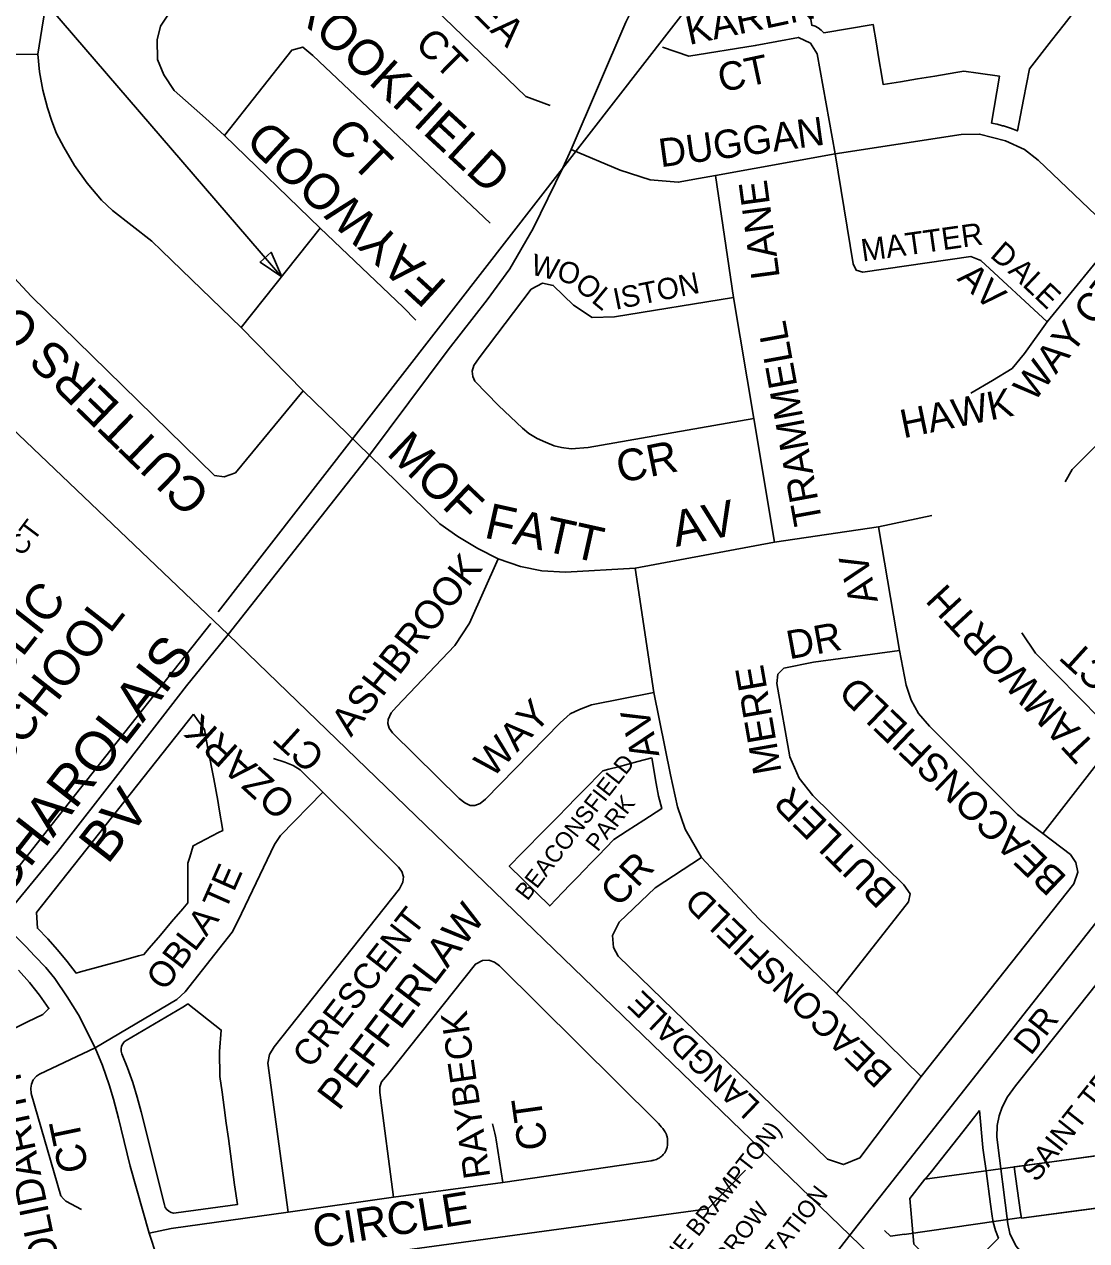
# Model space of a CAD drawing. Extents: x 586326 to 623965, y 4819854 to 4857850.
# Drawn here: x 599867 to 600615, y 4833393 to 4834249 of the extents above; entities that cross this region are included whole.
import ezdxf

# ---------------------------------------------------------------- set-up
doc = ezdxf.new("R2010")
doc.units = 0
for name, color, linetype in [('Hydro ROW', 7, 'Continuous'), ('Lots_Concessions', 7, 'Continuous'), ('Major Rds and Hwys', 7, 'Continuous'), ('Minor Rd Lbls', 7, 'Continuous'), ('Minor Rds', 7, 'Continuous'), ('Park Lbls', 7, 'Continuous'), ('Park Outlines', 7, 'Continuous'), ('Proposed Secondary Rds', 7, 'Continuous'), ('School Syms_Lbls', 7, 'Continuous'), ('Secondary Rds Lbls', 7, 'Continuous')]:
    doc.layers.add(name, color=color, linetype=linetype)

msp = doc.modelspace()

# ---------------------------------------------------------------- linework, layer by layer
at = {"layer": 'Hydro ROW'}
for p, q in [((600717.31, 4833466.05), (600590.93, 4833448.5)), ((600375.31, 4833442.63), (600348.61, 4833415.47)), ((600590.93, 4833448.5), (600501.6, 4833436.33)), ((600685.47, 4833424.48), (600569.59, 4833408.69)), ((600348.61, 4833415.47), (599765.42, 4833335.9)), ((600569.45, 4833409.27), (600486.84, 4833397.41)), ((600477.27, 4833396.11), (600473.17, 4833400.16)), ((600487.21, 4833397.46), (600477.27, 4833396.11))]:
    msp.add_line(p, q, dxfattribs=at)
at = {"layer": 'Lots_Concessions'}
for p, q in [((600003.85, 4833835.84), (600843.31, 4834916.41)), ((599907.03, 4833711.59), (599998.71, 4833827.63)), ((599779.82, 4833550.59), (599907.03, 4833711.59))]:
    msp.add_line(p, q, dxfattribs=at)
at = {"layer": 'Major Rds and Hwys'}
for points in [[(601051.62, 4834162.43), (600868.4, 4833929.76), (600770.96, 4833806.03), (600770.69, 4833805.69), (600448.72, 4833396.82)], [(600011.04, 4833819.79), (599853.16, 4833970.31)], [(600448.72, 4833396.82), (600011.04, 4833819.79)], [(599917.3, 4833528.69), (599905.45, 4833552.08), (599897.62, 4833564.59), (599889.01, 4833577.45), (599882.52, 4833585.19), (599874.61, 4833593.5), (599868.63, 4833599.75), (599864.04, 4833604.44), (599850.89, 4833618.2)], [(599955.33, 4833398.28), (599942.05, 4833445.33), (599935.6, 4833471.45), (599933.72, 4833479.3), (599930.3, 4833492.49), (599927.1, 4833502.8), (599922.54, 4833516.32), (599917.3, 4833528.69)], [(600031.62, 4833273.56), (600015.06, 4833290.87), (600001.69, 4833306.42), (599987.88, 4833324.83), (599981.72, 4833334.59), (599974.08, 4833348.34), (599966.22, 4833365.43), (599955.33, 4833398.28)], [(600448.72, 4833396.82), (600232.88, 4833117.33)], [(600820.71, 4833036.69), (600448.72, 4833396.82)]]:
    msp.add_lwpolyline(points, dxfattribs=at)
at = {"layer": 'Minor Rd Lbls'}
msp.add_line((599861.45, 4834289.05), (600048.79, 4834071.47), dxfattribs=at)
msp.add_lwpolyline([(600048.66, 4834071.54), (600033.42, 4834081.99), (600041.15, 4834088.88)], close=True, dxfattribs=at)
at = {"layer": 'Minor Rds'}
for points in [[(600008.45, 4834171.2), (599994.89, 4834183.35), (599972.97, 4834202.79), (599965.75, 4834213.9), (599961.24, 4834224.58), (599960.94, 4834238.46), (599963.34, 4834248.06), (599975.89, 4834267.28), (599998.57, 4834294.77), (600019.13, 4834322.26), (600032.89, 4834347.77), (600047.47, 4834386.79), (600053.82, 4834399.39), (600075.44, 4834425.55)], [(600163.42, 4834369.82), (600118.9, 4834314.34), (600116.01, 4834305.89), (600118.65, 4834296.99), (600220.61, 4834198.6), (600237.79, 4834192.31)], [(599925.83, 4834341), (599904.54, 4834312.46), (599896.98, 4834300.75), (599891.35, 4834289.85), (599886.42, 4834277.25), (599883.01, 4834265.68), (599880.61, 4834251.8), (599876.87, 4834228.31)], [(600438.36, 4834158.26), (600425.71, 4834228.71), (600420.9, 4834236.24), (600412.47, 4834240.15), (600382.06, 4834234.43), (600335.39, 4834226.9), (600316.72, 4834233.23)], [(600008.45, 4834171.2), (600055.69, 4834231.25), (600063.48, 4834233.38), (600070.64, 4834227.51), (600195.35, 4834109.39)], [(600063.7, 4833991.31), (600016.02, 4833933.5), (600008.18, 4833930.72), (600001.43, 4833931.74), (599872.33, 4834058.03), (599779.99, 4834157.32), (599774.65, 4834167.73), (599778.38, 4834177.34), (599819.22, 4834217.1), (599838.97, 4834225.91), (599849.01, 4834228.09), (599876.87, 4834228.31)], [(599876.87, 4834228.31), (599878.15, 4834215.87), (599880.45, 4834203.11), (599883.72, 4834190.64), (599886.78, 4834181.28), (599890, 4834172.62), (599895.18, 4834163.02), (599902.77, 4834150.02), (599911.58, 4834137.65), (599921.71, 4834125.56), (599929.45, 4834118.21), (599957.21, 4834096.66), (599964, 4834090.2), (600020.19, 4834035.88)], [(600075.71, 4834105.81), (600008.45, 4834171.2)], [(600637.22, 4834100.45), (600581.38, 4834153.74), (600571.64, 4834161.31), (600558.19, 4834167.42), (600540, 4834172.1), (600527.15, 4834171.76), (600438.36, 4834158.26)], [(600354.06, 4834142.9), (600342.13, 4834140.77), (600327.88, 4834138.26), (600308.19, 4834139.94), (600286.92, 4834146.82), (600252.46, 4834161.31)], [(600438.36, 4834158.26), (600354.06, 4834142.9)], [(600587.74, 4834039.88), (600541, 4834083.17), (600533.9, 4834085.98), (600457.75, 4834074.9), (600453.13, 4834076.25), (600450.97, 4834080.68), (600438.36, 4834158.26)], [(600354.06, 4834142.9), (600366.85, 4834056.97)], [(600020.19, 4834035.88), (600075.71, 4834105.81)], [(600143.16, 4834041.18), (600134.09, 4834050.29), (600075.71, 4834105.81)], [(600637.22, 4834100.45), (600587.74, 4834039.88)], [(600381.01, 4833971.9), (600264.36, 4833951.38), (600252.46, 4833950.54), (600245.57, 4833951.52), (600240.46, 4833952.66), (600234.44, 4833955.12), (600228.63, 4833957.85), (600222.74, 4833961.26), (600218.16, 4833964.99), (600201.22, 4833980.92), (600184.63, 4833998.08), (600183.13, 4834001.35), (600182.67, 4834005.16), (600184.02, 4834009.2), (600187.65, 4834014.61), (600224.31, 4834062.81), (600232.35, 4834067.03), (600239.82, 4834065.6), (600254.23, 4834051.56), (600267.24, 4834042.95), (600283, 4834043.55), (600366.85, 4834056.97)], [(600366.85, 4834056.97), (600381.01, 4833971.9)], [(600020.19, 4834035.88), (600063.7, 4833991.31)], [(600587.74, 4834039.88), (600571.69, 4834017.52), (600562.89, 4834006.95), (600549.05, 4833998.65), (600533.89, 4833989.81)], [(600063.7, 4833991.31), (600110.37, 4833946.03)], [(600644.8, 4833979.63), (600628.04, 4833958.66), (600605.15, 4833936.02), (600600.28, 4833927.29)], [(600381.01, 4833971.9), (600395.72, 4833884.82)], [(600201.15, 4833873.07), (600186.78, 4833880.31), (600172.64, 4833888.68), (600159.91, 4833897.73), (600110.37, 4833946.03)], [(600506.52, 4833903.47), (600468.85, 4833895.49)], [(600468.85, 4833895.49), (600395.72, 4833884.82)], [(600468.85, 4833895.49), (600483.73, 4833808.49)], [(600395.72, 4833884.82), (600297.5, 4833866.4)], [(600310.58, 4833778.86), (600266.79, 4833770.35), (600258.44, 4833767.06), (600251.87, 4833763.82), (600244.65, 4833757.51), (600192.22, 4833703.78), (600188.5, 4833700.77), (600184.75, 4833699.47), (600181.25, 4833699.36), (600177.64, 4833701.16), (600173.6, 4833704.31), (600126.55, 4833750.42), (600124.22, 4833753.72), (600123.37, 4833757), (600123.72, 4833759.92), (600125.84, 4833764.54), (600129.59, 4833768.9), (600170.54, 4833812.07), (600180.98, 4833827.86), (600201.15, 4833873.07)], [(600297.5, 4833866.4), (600248.39, 4833863.73), (600231.83, 4833864.63), (600216.8, 4833867.67), (600201.15, 4833873.07)], [(600310.58, 4833778.86), (600297.5, 4833866.4)], [(600584.68, 4833679.57), (600633.95, 4833743), (600633.55, 4833747.75), (600632, 4833753.08), (600625.18, 4833760.23), (600579.41, 4833806.6), (600569.78, 4833821.05)], [(600439.22, 4833566.94), (600489.93, 4833631.53), (600491.08, 4833637.14), (600486.68, 4833643.48), (600422.64, 4833706.32), (600413.06, 4833718.59), (600406.48, 4833733.55), (600397.2, 4833785.33), (600398.1, 4833791.91), (600402.29, 4833796.1), (600423.21, 4833800.21), (600483.73, 4833808.49)], [(600483.73, 4833808.49), (600488.41, 4833784.17), (600491.84, 4833773.57), (600497.1, 4833764.08), (600504.76, 4833755.24), (600566.81, 4833693.14), (600584.68, 4833679.57)], [(600344.21, 4833662.76), (600332.73, 4833682.77), (600327.39, 4833698.52), (600322.32, 4833720.94), (600310.58, 4833778.86)], [(600077.71, 4833708.66), (600061.71, 4833724.5), (600056.75, 4833727.47), (600050.82, 4833729.98), (600042.85, 4833732.41)], [(599917.3, 4833528.69), (599974.92, 4833562.86), (599980.7, 4833568.21), (600013.72, 4833610.13), (600017.87, 4833617.82), (600043.56, 4833671.87), (600047.72, 4833678.22), (600077.71, 4833708.66)], [(600053.11, 4833413.1), (600038.8, 4833518.01), (600040.14, 4833524.16), (600043.4, 4833529.35), (600131.57, 4833640.75), (600133.96, 4833645.43), (600134.38, 4833649.22), (600133.29, 4833652.83), (600130.84, 4833655.94), (600077.71, 4833708.66)], [(600584.68, 4833679.57), (600604.1, 4833664.79), (600607.78, 4833659.23), (600609.15, 4833652.46), (600606.51, 4833644.32), (600499.01, 4833508.49)], [(600499.01, 4833508.49), (600455.77, 4833451.37), (600444.29, 4833446.57), (600433.08, 4833450.31), (600285.49, 4833593.36), (600282.21, 4833599.4), (600281.49, 4833607.78), (600286.18, 4833617.3), (600311.65, 4833641.4), (600344.21, 4833662.76)], [(600439.22, 4833566.94), (600384.51, 4833619.52), (600344.21, 4833662.76)], [(600690.21, 4833564.53), (600653.65, 4833594.4), (600650.13, 4833596.7), (600646.68, 4833597.72), (600642.3, 4833596.59), (600637.52, 4833592.83), (600594.92, 4833539.04), (600565.45, 4833501.91), (600559.67, 4833494.13), (600555.96, 4833486.86), (600553.79, 4833480.96), (600552.34, 4833474.05), (600552.24, 4833465.77), (600559.87, 4833404.86), (600561.44, 4833397.93), (600565.6, 4833389.44), (600571.22, 4833382.83), (600622.94, 4833334.54)], [(600204.35, 4833433.87), (600308.8, 4833449.2), (600309.45, 4833449.3), (600310.04, 4833449.41), (600310.59, 4833449.53), (600311.6, 4833449.82), (600312.46, 4833450.14), (600313.2, 4833450.47), (600313.83, 4833450.79), (600314.38, 4833451.12), (600314.84, 4833451.42), (600315.65, 4833452.02), (600316.24, 4833452.53), (600316.67, 4833452.93), (600317.31, 4833453.6), (600317.93, 4833454.34), (600318.32, 4833454.85), (600318.65, 4833455.33), (600318.92, 4833455.78), (600319.15, 4833456.2), (600319.34, 4833456.6), (600319.64, 4833457.35), (600319.86, 4833458.01), (600320, 4833458.59), (600320.11, 4833459.1), (600320.24, 4833459.99), (600320.3, 4833460.66), (600320.35, 4833461.66), (600320.35, 4833462.67), (600320.33, 4833463.44), (600320.3, 4833464.12), (600320.25, 4833464.71), (600320.19, 4833465.23), (600320.12, 4833465.69), (600320.04, 4833466.08), (600319.87, 4833466.78), (600319.71, 4833467.29), (600319.57, 4833467.68), (600319.32, 4833468.25), (600319.18, 4833468.54), (600319.02, 4833468.82), (600318.68, 4833469.4), (600318.02, 4833470.44), (600317.43, 4833471.29), (600316.9, 4833472.01), (600315.95, 4833473.21), (600315.21, 4833474.08), (600314.07, 4833475.37), (600312.89, 4833476.68), (600201.93, 4833586.54), (600198.48, 4833588.96), (600194.4, 4833590.55), (600189.94, 4833590.31), (600185.01, 4833587.75), (600123.04, 4833509.79), (600118.86, 4833504.79), (600117.66, 4833501.2), (600117.7, 4833497.17), (600127.34, 4833423.51)], [(600499.01, 4833508.49), (600439.22, 4833566.94)], [(599907.75, 4833415), (599896.57, 4833420.78), (599894.91, 4833422.35), (599893.14, 4833424.48), (599872.35, 4833496.63), (599871.99, 4833500.38), (599872.55, 4833503.2), (599873.76, 4833506.2), (599875.91, 4833508.71), (599878.14, 4833510.22), (599917.3, 4833528.69)], [(600204.35, 4833433.87), (600199.6, 4833463.96), (600199.37, 4833465.37), (600199.13, 4833466.6), (600198.65, 4833468.74), (600197.08, 4833475.13)], [(600204.35, 4833433.87), (600127.34, 4833423.51)], [(600127.34, 4833423.51), (600053.11, 4833413.1)], [(600053.11, 4833413.1), (599970.92, 4833401.45), (599955.33, 4833398.28)]]:
    msp.add_lwpolyline(points, dxfattribs=at)
at = {"layer": 'Park Outlines'}
for points in [[(600416.15, 4834282.92), (600421.82, 4834248.79), (600424.24, 4834248.02), (600426.5, 4834246.86), (600428.53, 4834245.33), (600430.27, 4834243.47), (600465.15, 4834249.27), (600467.16, 4834237.18), (600469.17, 4834225.09), (600471.18, 4834213), (600472.18, 4834206.95), (600484.27, 4834208.96), (600496.36, 4834210.97), (600508.45, 4834212.98), (600523.28, 4834215.44), (600528.89, 4834216.37), (600539.09, 4834214.95), (600554.08, 4834212.85), (600548.55, 4834179.82), (600552.39, 4834178.99), (600556.19, 4834177.99), (600556.5, 4834177.9), (600556.81, 4834177.81), (600561.78, 4834176.21), (600566.64, 4834174.32), (600570.89, 4834196.36), (600575.09, 4834218.15), (600590.75, 4834238.08), (600599.59, 4834249.32), (600606.21, 4834257.75)], [(599858.46, 4833541.35), (599869.74, 4833546.97), (599880.35, 4833552.25), (599882.55, 4833554.34), (599884.75, 4833556.43), (599878.06, 4833565.74), (599870.95, 4833574.72), (599863.43, 4833583.37)], [(600632.73, 4833454.2), (600590.93, 4833448.5), (600564.43, 4833444.89), (600568.81, 4833412.81), (600569.59, 4833408.69), (600604.23, 4833413.41), (600622.22, 4833415.86)]]:
    msp.add_lwpolyline(points, dxfattribs=at)
for points in [[(599986.45, 4833763.77), (599875.94, 4833624.03), (599876.66, 4833612.92), (599883.89, 4833605.42), (599890.83, 4833597.65), (599897.48, 4833589.63), (599903.82, 4833581.36), (599906.91, 4833582.21), (599923.51, 4833586.76), (599935.68, 4833590.09), (599947.86, 4833593.43), (599951.58, 4833594.44), (599955.29, 4833598.8), (599963.21, 4833608.09), (599971.13, 4833617.38), (599979.04, 4833626.67), (599982.61, 4833630.85), (599982.62, 4833636.55), (599982.63, 4833650.08), (599982.64, 4833658.76), (599983.93, 4833663), (599986.34, 4833670.98), (599990.73, 4833673.26), (600004.25, 4833680.28), (600007.21, 4833681.82), (600004.68, 4833696.72), (600003.63, 4833702.95), (600000.76, 4833718.16), (599996.74, 4833739.51), (599994.21, 4833752.92), (599989.18, 4833759.95)], [(600309.29, 4833732.82), (600299.38, 4833730.24), (600292.57, 4833728.46), (600285.76, 4833726.69), (600278.95, 4833724.92), (600274.87, 4833723.85), (600270.56, 4833719.47), (600265.64, 4833714.47), (600260.73, 4833709.48), (600255.82, 4833704.48), (600249.54, 4833698.09), (600243.26, 4833691.71), (600238.34, 4833686.71), (600233.43, 4833681.71), (600228.51, 4833676.72), (600223.6, 4833671.72), (600217.95, 4833665.97), (600208.83, 4833656.71), (600237.34, 4833628.67), (600246.37, 4833638.02), (600252, 4833643.86), (600256.87, 4833648.9), (600261.74, 4833653.94), (600266.6, 4833658.99), (600271.47, 4833664.03), (600282.45, 4833675.4), (600291.93, 4833681.5), (600297.82, 4833685.28), (600303.72, 4833689.07), (600316.4, 4833697.22), (600314.04, 4833706.03), (600312.26, 4833714.97)], [(599982.59, 4833559.79), (599980.88, 4833558.47), (599979.06, 4833557.3), (599939.24, 4833534.01), (599937.81, 4833532.92), (599936.68, 4833531.53), (599935.91, 4833529.9), (599935.55, 4833528.14), (599935.63, 4833526.35), (599936.12, 4833524.62), (599940.13, 4833514.57), (599943.75, 4833504.38), (599946.97, 4833494.05), (599949.79, 4833483.6), (599966.04, 4833418.08), (599966.7, 4833416.38), (599967.74, 4833414.88), (599969.11, 4833413.68), (599970.73, 4833412.85), (599972.51, 4833412.43), (599974.33, 4833412.46), (600017.41, 4833418.33), (600015.52, 4833432.19), (600014.04, 4833443.09), (600012.55, 4833453.99), (600011.07, 4833464.88), (600009.58, 4833475.78), (600008.1, 4833486.67), (600006.61, 4833497.57), (600005.13, 4833508.46), (600004.86, 4833526.2), (600006.14, 4833541.2)], [(600540.03, 4833484.52), (600528.15, 4833469.63), (600506.22, 4833441.73), (600502.03, 4833436.39), (600501.6, 4833436.33), (600501.58, 4833436.3), (600490.83, 4833422.63), (600493.72, 4833390.61), (600504.54, 4833379.91), (600504.73, 4833380.15), (600522.04, 4833363.03), (600526.75, 4833367.8), (600533.78, 4833374.9), (600548.76, 4833390.06), (600553.27, 4833394.63), (600551.21, 4833400.21), (600549.7, 4833405.98), (600549, 4833410.1), (600547.82, 4833418.75), (600544.62, 4833442.19), (600542.87, 4833455.07), (600542.44, 4833458.25), (600542.41, 4833458.5)]]:
    msp.add_lwpolyline(points, close=True, dxfattribs=at)
at = {"layer": 'Proposed Secondary Rds'}
for points in [[(600252.46, 4834161.31), (600290.85, 4834250.85), (600296.54, 4834262.19)], [(600110.37, 4833946.03), (600165.92, 4834020.19), (600193.42, 4834055.39), (600209.17, 4834077.28), (600225.64, 4834105.66), (600246.59, 4834148.32), (600252.46, 4834161.31)], [(600011.04, 4833819.79), (600110.37, 4833946.03)], [(599850.89, 4833618.2), (599890.96, 4833667.06), (599934.82, 4833723.2), (599981.58, 4833783.54), (600011.04, 4833819.79)]]:
    msp.add_lwpolyline(points, dxfattribs=at)

# ---------------------------------------------------------------- texts
at = {"layer": 'Hydro ROW'}
for s, p in [('(HYDRO ONE BRAMPTON)', (600276.03, 4833310.78)), ('TRANSFORMER STATION', (600312.1, 4833269.7)), ('JIM YARROW', (600329.32, 4833333.38))]:
    msp.add_text(s, height=12, rotation=52.00002, dxfattribs=at).set_placement(p)
at = {"layer": 'Minor Rd Lbls'}
for s, height, rotation, p in [('IVY LEA', 19.998, 315.32372, (600135.58, 4834303.24)), ('BROOKFIELD', 25.002, 317.3252, (600036.65, 4834274.83)), ('KAREN', 19.998, 12.03061, (600335.49, 4834234.81)), ('CT', 19.998, 315.32372, (600141.61, 4834234.64)), ('CT', 19.998, 12.03061, (600358.16, 4834201.45)), ('FAYWOOD', 25.002, 137.39915, (600165.91, 4834066.86)), ('CT', 25.002, 315.56172, (600079.18, 4834168.19)), ('DUGGAN', 19.998, 7.85446, (600315.54, 4834148.7)), ('LANE', 19.998, 97.66466, (600399.42, 4834071.34)), ('MATTER', 15.712, 8.02699, (600457.67, 4834082.32)), ('D', 15.71, 319.30755, (600546.71, 4834085.94)), ('WO', 15, 346.45968, (600223.26, 4834073.52)), (' AV', 18.453, 316.54817, (600518.61, 4834074.49)), ('ALE', 15.555, 316.54817, (600559.46, 4834075.03)), ('WAY CT', 19.998, 51.69727, (600578.09, 4833982.62)), ('CUTTERS CR', 25.002, 135.85622, (599999.82, 4833919.28)), ('OL', 15, 320.45995, (600254.03, 4834064.22)), ('ISTON', 15, 11.4337, (600283.73, 4834048.34)), ('TRAMMELL', 19.998, 100.35585, (600429.43, 4833898.41)), ('HAWK', 19.998, 11.62935, (600486.44, 4833957.87)), ('MOF', 25.002, 316.42348, (600121.71, 4833946.76)), ('CR', 22.289, 11.40251, (600286.78, 4833926.37)), ('AV', 25.002, 11.73494, (600326.28, 4833881.4)), ('FATT', 25.002, 347.45143, (600190.4, 4833888.15)), ('CT', 13.788, 53.23564, (599865.97, 4833874.09)), ('ASHBROOK', 19.998, 52.00003, (600097.43, 4833746.95)), ('AV', 19.998, 103.61763, (600468.53, 4833843.35)), ('TAMWORTH', 19.998, 132.83947, (600622.88, 4833741.27)), ('DR', 19.998, 10.35724, (600406.07, 4833802.24)), ('CT', 19.998, 137.85656, (600635.84, 4833792.65)), ('MERE', 19.998, 99.8804, (600400.74, 4833723.17)), ('BEACONSFIELD', 19.998, 136.21638, (600602.35, 4833648.81)), ('WAY', 19.998, 46.4688, (600196.94, 4833718.03)), ('OZARK', 19.968, 137.79616, (600059.84, 4833702.68)), ('AV', 19.998, 103.61763, (600314.71, 4833734.67)), ('CT', 19.193, 137.79616, (600080.19, 4833735.46)), ('BUTLER', 19.998, 135.43581, (600482.75, 4833639.77)), ('CR', 19.998, 46.40347, (600285.64, 4833626.93)), ('TE', 18.086, 66.17822, (600008.98, 4833624.45)), ('BEACONSFIELD', 18.2685, 136.21638, (600479.83, 4833512.39)), ('PEFFERLAW', 20.973, 52.75758, (600088.9, 4833483.7)), ('OBLA', 18.086, 52.75758, (599966.27, 4833567.96)), ('CRESCENT', 18.086, 52.17979, (600069.04, 4833513.4)), ('LANGDALE', 16.357, 136.1783, (600386.46, 4833489.22)), ('RAYBECK', 18.612, 98.05138, (600195.57, 4833437.89)), ('DR', 17.183, 51.69524, (600576.12, 4833522.78)), ('SAINT TROPEZ', 15, 51.72437, (600580.14, 4833433.52)), ('SOLIDARITY', 20.356, 101.75182, (599896.06, 4833359.21)), ('CT', 20.775, 98.05138, (600235.98, 4833458.1)), ('CT', 20.966, 101.75182, (599912.81, 4833443.11)), ('CIRCLE', 22.911, 9.18255, (600072.43, 4833387.5))]:
    msp.add_text(s, height=height, rotation=rotation, dxfattribs=at).set_placement(p)
at = {"layer": 'Park Lbls'}
for s, p in [('BEACONSFIELD', (600221.62, 4833631.71)), ('PARK', (600271.14, 4833666.25))]:
    msp.add_text(s, height=12, rotation=52.00002, dxfattribs=at).set_placement(p)
at = {"layer": 'School Syms_Lbls'}
for s, p in [('PUBLIC ', (599823.67, 4833749.08)), ('SCHOOL', (599852.25, 4833723.04))]:
    msp.add_text(s, height=25, rotation=52.00002, dxfattribs=at).set_placement(p)
at = {"layer": 'Secondary Rds Lbls'}
for s, p in [('CHAROLAIS', (599854.29, 4833633.31)), ('BV', (599926.05, 4833657.17))]:
    msp.add_text(s, height=28.139, rotation=52.0507, dxfattribs=at).set_placement(p)

doc.saveas('drawing.dxf')
